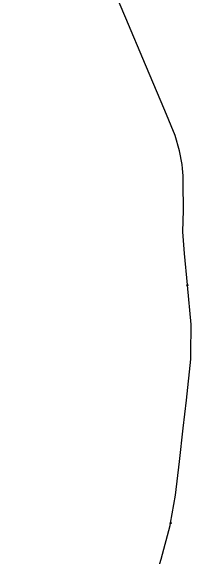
# Model space of a CAD drawing. Extents: x -548873 to -538270, y -1201997 to -1192514.
# Drawn here: x -547563 to -547247, y -1200607 to -1199651 of the extents above; entities that cross this region are included whole.
import ezdxf

# ---------------------------------------------------------------- set-up
doc = ezdxf.new("R2010")
doc.units = 0
for name, color, linetype in [('KN_HRAN_STÁTNÍ', 7, 'Continuous'), ('KN_VKP_HRAN_SPORNÁ', 7, 'Continuous'), ('PK_PARC_Čv', 7, 'Continuous'), ('Vrstva 29', 7, 'Continuous')]:
    doc.layers.add(name, color=color, linetype=linetype)

# ---------------------------------------------------------------- blocks, each defined once
blk = doc.blocks.new('147')
at = {"layer": 'KN_HRAN_STÁTNÍ'}
blk.add_line((0, 1.27), (0, -1.27), dxfattribs=at)

msp = doc.modelspace()

# ---------------------------------------------------------------- linework, layer by layer
at = {"layer": 'KN_VKP_HRAN_SPORNÁ'}
for points in [[(-547253.62, -1200131.34), (-547258.9, -1200076.04), (-547261.54, -1200038.02), (-547260.14, -1200000.28), (-547260.88, -1199953.09), (-547260.9, -1199947.1), (-547261.17, -1199940.26), (-547261.97, -1199927.3), (-547262.91, -1199919.97), (-547267.26, -1199896.03), (-547274.68, -1199869.22), (-547292.8, -1199825.35), (-547326.82, -1199745.43), (-547361.56, -1199663.98), (-547394.95, -1199584.98), (-547432.9, -1199499.2), (-547448.91, -1199482.48), (-547509.69, -1199419.88), (-547562.889, -1199365.585)], [(-547283.05, -1200548.6), (-547274.64, -1200499.92), (-547267.45, -1200440.64), (-547260.69, -1200382.23), (-547255.31, -1200333.49), (-547247.704, -1200261.613), (-547247.574, -1200251.845), (-547247.05, -1200200.49), (-547253.54, -1200131.73), (-547253.62, -1200131.34)], [(-547441.3, -1201075.798), (-547435.78, -1201058.15), (-547406.7, -1200962.45), (-547384.86, -1200889.95), (-547360.22, -1200808.53), (-547336.27, -1200731.53), (-547315.89, -1200665.18), (-547299.67, -1200611.78), (-547283.68, -1200552.68), (-547283.05, -1200548.6)]]:
    msp.add_lwpolyline(points, dxfattribs=at)
at = {"layer": 'PK_PARC_Čv'}
for points in [[(-547254.43, -1200131.17), (-547253.018, -1200130.882), (-547252.7, -1200132.44), (-547254.112, -1200132.728), (-547254.43, -1200131.17)], [(-547283.28, -1200547.98), (-547281.781, -1200548.205), (-547282, -1200549.66), (-547283.499, -1200549.435), (-547283.28, -1200547.98)]]:
    msp.add_lwpolyline(points, dxfattribs=at)

# ---------------------------------------------------------------- block references
at = {"layer": 'Vrstva 29', "xscale": 1.0000000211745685, "yscale": 1.0000000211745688}
for p, rotation in [((-547253.62, -1200131.34), 98.99999960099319), ((-547283.05, -1200548.6), -98.99999960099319)]:
    msp.add_blockref('147', p, dxfattribs=dict(at, rotation=rotation))

doc.saveas('drawing.dxf')
